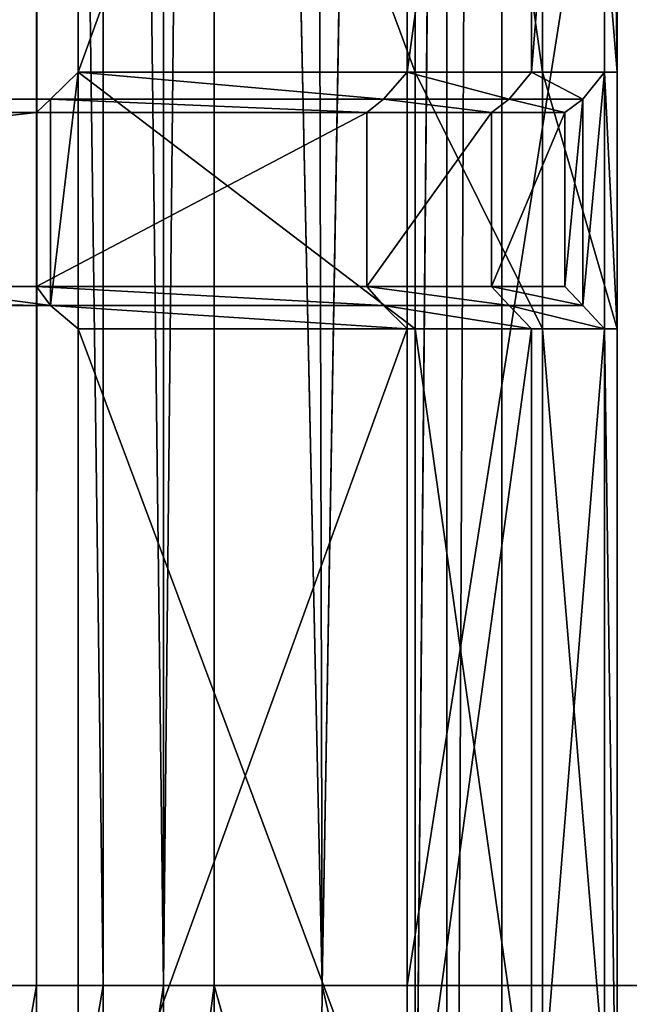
# Model space of a CAD drawing. Extents: x 0 to 31, y 0 to 21.2.
# Tile 512 of 574: x 29.152 to 30.105, y 5.539 to 7.077. Entities that reach past the tile are written whole.
import ezdxf

# ---------------------------------------------------------------- set-up
doc = ezdxf.new("R2010")
doc.units = 0
doc.header["$MEASUREMENT"] = 0
doc.layers.get('0').update_dxf_attribs({"color": 13, "linetype": 'CONTINUOUS'})
for name, color, linetype in [('CAST_IRON', 250, 'CONTINUOUS'), ('GALVANIZED_METAL', 252, 'CONTINUOUS'), ('GRATES', 250, 'CONTINUOUS')]:
    doc.layers.add(name, color=color, linetype=linetype)

# ---------------------------------------------------------------- blocks, each defined once
blk = doc.blocks.new('NGM5058UC_TRADECAD_DXF')
at = {"layer": 'CAST_IRON', "color": 0}
for p, q in [((13.6598, 2.72605, -0.17555), (13.6592, -5.05335, -0.17615)), ((13.6598, 2.72605, -0.17555), (13.6592, -5.05335, -0.17615)), ((13.7633, 2.72605, -0.14015), (13.763, -5.05335, -0.14245)), ((13.7633, 2.72605, -0.14015), (13.763, -5.05335, -0.14245)), ((13.8575, -5.05335, -0.08765), (13.8574, 2.72605, -0.08225)), ((13.8575, -5.05335, -0.08765), (13.8574, 2.72605, -0.08225)), ((13.937, 2.72605, -0.00585), (13.9366, -5.05335, -0.01605)), ((13.937, 2.72605, -0.00585), (13.9366, -5.05335, -0.01605)), ((13.937, 2.72605, -0.00585), (14.1054, -5.05335, 0.45505)), ((13.937, 2.72605, -0.00585), (14.1054, -5.05335, 0.45505)), ((14.1054, -5.05335, 0.45505), (14.0868, 2.72605, 0.45505)), ((14.1054, -5.05335, 0.45505), (14.0868, 2.72605, 0.45505)), ((14.2381, 2.72605, 0.58145), (14.1054, -5.05335, 0.45505)), ((14.2381, 2.72605, 0.58145), (14.1054, -5.05335, 0.45505)), ((14.2381, -5.05335, 0.58145), (14.2381, 2.72605, 0.58145)), ((14.2381, -5.05335, 0.58145), (14.2381, 2.72605, 0.58145)), ((13.553, -5.05335, -0.18725), (13.6592, -5.05335, -0.17615)), ((13.553, -5.05335, -0.18725), (13.6592, -5.05335, -0.17615)), ((13.6592, -5.05335, -0.17615), (13.6592, -5.65815, -0.17615)), ((13.6592, -5.05335, -0.17615), (13.6592, -5.65815, -0.17615)), ((13.6592, -5.05335, -0.17615), (13.763, -5.05335, -0.14245)), ((13.6592, -5.05335, -0.17615), (13.763, -5.05335, -0.14245)), ((13.763, -5.05335, -0.14245), (13.763, -5.65715, -0.14245)), ((13.763, -5.05335, -0.14245), (13.763, -5.65715, -0.14245)), ((13.763, -5.05335, -0.14245), (13.8575, -5.05335, -0.08765)), ((13.763, -5.05335, -0.14245), (13.8575, -5.05335, -0.08765)), ((13.8575, -5.05335, -0.08765), (13.8575, -5.65595, -0.08765)), ((13.9366, -5.05335, -0.01605), (13.8575, -5.05335, -0.08765)), ((13.8575, -5.05335, -0.08765), (13.8575, -5.65595, -0.08765)), ((13.9366, -5.05335, -0.01605), (13.8575, -5.05335, -0.08765)), ((13.9366, -5.05335, -0.01605), (13.9366, -5.65475, -0.01605)), ((13.9366, -5.05335, -0.01605), (14.1009, -5.63675, 0.45505)), ((13.9366, -5.05335, -0.01605), (13.9366, -5.65475, -0.01605)), ((13.9366, -5.05335, -0.01605), (14.1009, -5.63675, 0.45505)), ((13.9366, -5.05335, -0.01605), (14.1054, -5.05335, 0.45505)), ((13.9366, -5.05335, -0.01605), (14.1054, -5.05335, 0.45505)), ((14.1009, -5.63675, 0.45505), (14.1054, -5.05335, 0.45505)), ((14.1009, -5.63675, 0.45505), (14.1054, -5.05335, 0.45505)), ((14.1054, -5.05335, 0.45505), (14.2381, -5.05335, 0.58145)), ((14.1054, -5.05335, 0.45505), (14.2381, -5.05335, 0.58145)), ((14.2381, -5.63465, 0.58145), (14.2381, -5.05335, 0.58145)), ((14.2381, -5.05335, 0.58145), (15.4658, -5.05335, 0.58145)), ((14.2381, -5.63465, 0.58145), (14.2381, -5.05335, 0.58145)), ((14.2381, -5.05335, 0.58145), (15.4658, -5.05335, 0.58145))]:
    blk.add_line(p, q, dxfattribs=at)
at = {"layer": 'GALVANIZED_METAL', "color": 0}
for p, q in [((14.386, 9.23775, -1.89865), (14.2159, -9.41295, -1.89865)), ((14.386, 9.23775, -1.89865), (14.2159, -9.41295, -1.89865)), ((14.386, -9.24295, -1.89865), (14.386, 9.23775, -1.89865)), ((14.386, -9.24295, -1.89865), (14.386, 9.23775, -1.89865)), ((14.3002, -9.18675, 0.31025), (14.3002, 9.18165, 0.40415)), ((14.3002, -9.18675, 0.31025), (14.3002, 9.18165, 0.40415))]:
    blk.add_line(p, q, dxfattribs=at)
at = {"layer": 'GRATES', "color": 0}
for p, q in [((13.7239, -2.21025, 0.70725), (13.7239, -3.62655, 0.70725)), ((13.7239, -3.62655, 0.98805), (13.7239, -2.21025, 0.98805)), ((13.7239, -3.62655, 0.98805), (13.7239, -2.21025, 0.98805)), ((13.7239, -2.21025, 0.70725), (13.7239, -3.62655, 0.70725)), ((14.2384, -2.21025, 0.98805), (14.2384, -3.62655, 0.98805)), ((14.2384, -2.21025, 0.98805), (14.2384, -3.62655, 0.98805)), ((14.2508, -3.62655, 0.70725), (14.2508, -2.21025, 0.70725)), ((14.2508, -3.62655, 0.70725), (14.2508, -2.21025, 0.70725)), ((14.4324, -3.62655, 0.98805), (14.4324, -2.21025, 0.98805)), ((14.4324, -3.62655, 0.98805), (14.4324, -2.21025, 0.98805)), ((14.4495, -2.21025, 0.70725), (14.4495, -3.62655, 0.70725)), ((14.4495, -2.21025, 0.70725), (14.4495, -3.62655, 0.70725)), ((14.5466, -3.62655, 0.98805), (14.5466, -2.21025, 0.98805)), ((14.5466, -3.62655, 0.98805), (14.5466, -2.21025, 0.98805)), ((14.5665, -2.21025, 0.70725), (14.5665, -3.62655, 0.70725)), ((14.5665, -2.21025, 0.70725), (14.5665, -3.62655, 0.70725)), ((13.7239, -3.62655, 0.98805), (13.6808, -3.66835, 1.46245)), ((13.7239, -3.62655, 0.98805), (13.6808, -3.66835, 1.46245)), ((13.7239, -3.62655, 0.70725), (13.7239, -3.62655, 0.98805)), ((13.7239, -3.62655, 0.98805), (13.7239, -4.02735, 0.98805)), ((13.7239, -4.02735, 0.70725), (13.7239, -3.62655, 0.70725)), ((13.7239, -3.62655, 0.70725), (14.2508, -3.62655, 0.70725)), ((14.2384, -3.62655, 0.98805), (13.7239, -3.62655, 0.98805)), ((13.7239, -3.62655, 0.70725), (14.2508, -3.62655, 0.70725)), ((13.7239, -4.02735, 0.70725), (13.7239, -3.62655, 0.70725)), ((13.7239, -3.62655, 0.70725), (13.7239, -3.62655, 0.98805)), ((13.7239, -3.62655, 0.98805), (13.7239, -4.02735, 0.98805)), ((14.2384, -3.62655, 0.98805), (13.7239, -3.62655, 0.98805)), ((14.2384, -3.62655, 0.98805), (14.2011, -3.66835, 1.46245)), ((14.2384, -3.62655, 0.98805), (14.2011, -3.66835, 1.46245)), ((14.2384, -3.62655, 0.98805), (14.4324, -3.62655, 0.98805)), ((14.2384, -3.62655, 0.98805), (14.4324, -3.62655, 0.98805)), ((14.2508, -4.02735, 0.70725), (14.2508, -3.62655, 0.70725)), ((14.2508, -3.62655, 0.70725), (14.4495, -3.62655, 0.70725)), ((14.2508, -3.62655, 0.70725), (14.4495, -3.62655, 0.70725)), ((14.2508, -4.02735, 0.70725), (14.2508, -3.62655, 0.70725)), ((14.3974, -3.66835, 1.46245), (14.4324, -3.62655, 0.98805)), ((14.3974, -3.66835, 1.46245), (14.4324, -3.62655, 0.98805)), ((14.5466, -3.62655, 0.98805), (14.4324, -3.62655, 0.98805)), ((14.5466, -3.62655, 0.98805), (14.4324, -3.62655, 0.98805)), ((14.5665, -3.62655, 0.70725), (14.4495, -3.62655, 0.70725)), ((14.4495, -3.62655, 0.70725), (14.4495, -4.02735, 0.70725)), ((14.5665, -3.62655, 0.70725), (14.4495, -3.62655, 0.70725)), ((14.4495, -3.62655, 0.70725), (14.4495, -4.02735, 0.70725)), ((14.5129, -3.66835, 1.46245), (14.5466, -3.62655, 0.98805)), ((14.5129, -3.66835, 1.46245), (14.5466, -3.62655, 0.98805)), ((14.5466, -3.62655, 0.98805), (14.5665, -3.62655, 0.70725)), ((14.5466, -4.02735, 0.98805), (14.5466, -3.62655, 0.98805)), ((14.5466, -3.62655, 0.98805), (14.5665, -3.62655, 0.70725)), ((14.5466, -4.02735, 0.98805), (14.5466, -3.62655, 0.98805)), ((14.5665, -3.62655, 0.70725), (14.5665, -4.02735, 0.70725)), ((14.5665, -3.62655, 0.70725), (14.5665, -4.02735, 0.70725)), ((11.2371, -3.66835, 1.46245), (13.6808, -3.66835, 1.46245)), ((11.2371, -3.66835, 1.46245), (13.6808, -3.66835, 1.46245)), ((13.6808, -3.66835, 1.46245), (13.6588, -3.68915, 1.85405)), ((13.6808, -3.66835, 1.46245), (13.6588, -3.68915, 1.85405)), ((13.6808, -3.66835, 1.46245), (13.6808, -3.99085, 1.46245)), ((14.2011, -3.66835, 1.46245), (13.6808, -3.66835, 1.46245)), ((13.6808, -3.66835, 1.46245), (13.6808, -3.99085, 1.46245)), ((14.2011, -3.66835, 1.46245), (13.6808, -3.66835, 1.46245)), ((14.1752, -3.68915, 1.85405), (14.2011, -3.66835, 1.46245)), ((14.1752, -3.68915, 1.85405), (14.2011, -3.66835, 1.46245)), ((14.2011, -3.66835, 1.46245), (14.3974, -3.66835, 1.46245)), ((14.2011, -3.66835, 1.46245), (14.3974, -3.66835, 1.46245)), ((14.37, -3.68915, 1.85405), (14.3974, -3.66835, 1.46245)), ((14.37, -3.68915, 1.85405), (14.3974, -3.66835, 1.46245)), ((14.3974, -3.66835, 1.46245), (14.5129, -3.66835, 1.46245)), ((14.3974, -3.66835, 1.46245), (14.5129, -3.66835, 1.46245)), ((14.5129, -3.66835, 1.46245), (14.4846, -3.68915, 1.85405)), ((14.5129, -3.66835, 1.46245), (14.4846, -3.68915, 1.85405)), ((14.5129, -3.99085, 1.46245), (14.5129, -3.66835, 1.46245)), ((14.5129, -3.99085, 1.46245), (14.5129, -3.66835, 1.46245)), ((13.6588, -3.68915, 1.85405), (11.2371, -3.68915, 1.85405)), ((13.6588, -3.68915, 1.85405), (11.2371, -3.68915, 1.85405)), ((13.6588, -3.96125, 1.85405), (13.6588, -3.68915, 1.85405)), ((13.6588, -3.68915, 1.85405), (14.1752, -3.68915, 1.85405)), ((13.6588, -3.96125, 1.85405), (13.6588, -3.68915, 1.85405)), ((13.6588, -3.68915, 1.85405), (14.1752, -3.68915, 1.85405)), ((14.1752, -3.68915, 1.85405), (14.1752, -3.96125, 1.85405)), ((14.37, -3.68915, 1.85405), (14.1752, -3.68915, 1.85405)), ((14.1752, -3.68915, 1.85405), (14.1752, -3.96125, 1.85405)), ((14.37, -3.68915, 1.85405), (14.1752, -3.68915, 1.85405)), ((14.4846, -3.68915, 1.85405), (14.37, -3.68915, 1.85405)), ((14.37, -3.96125, 1.85405), (14.37, -3.68915, 1.85405)), ((14.4846, -3.68915, 1.85405), (14.37, -3.68915, 1.85405)), ((14.37, -3.96125, 1.85405), (14.37, -3.68915, 1.85405)), ((14.4846, -3.96125, 1.85405), (14.4846, -3.68915, 1.85405)), ((14.4846, -3.96125, 1.85405), (14.4846, -3.68915, 1.85405)), ((11.2371, -3.96125, 1.85405), (13.6588, -3.96125, 1.85405)), ((11.2371, -3.96125, 1.85405), (13.6588, -3.96125, 1.85405)), ((14.1752, -3.96125, 1.85405), (13.6588, -3.96125, 1.85405)), ((14.1752, -3.96125, 1.85405), (13.6588, -3.96125, 1.85405)), ((13.6808, -3.99085, 1.46245), (13.6588, -3.96125, 1.85405)), ((13.6808, -3.99085, 1.46245), (13.6588, -3.96125, 1.85405)), ((14.1752, -3.96125, 1.85405), (14.2011, -3.99085, 1.46245)), ((14.1752, -3.96125, 1.85405), (14.37, -3.96125, 1.85405)), ((14.1752, -3.96125, 1.85405), (14.2011, -3.99085, 1.46245)), ((14.1752, -3.96125, 1.85405), (14.37, -3.96125, 1.85405)), ((14.4846, -3.96125, 1.85405), (14.37, -3.96125, 1.85405)), ((14.4846, -3.96125, 1.85405), (14.37, -3.96125, 1.85405)), ((14.3974, -3.99085, 1.46245), (14.37, -3.96125, 1.85405)), ((14.3974, -3.99085, 1.46245), (14.37, -3.96125, 1.85405)), ((14.5129, -3.99085, 1.46245), (14.4846, -3.96125, 1.85405)), ((14.5129, -3.99085, 1.46245), (14.4846, -3.96125, 1.85405)), ((11.2371, -3.99085, 1.46245), (13.6808, -3.99085, 1.46245)), ((11.2371, -3.99085, 1.46245), (13.6808, -3.99085, 1.46245)), ((13.6808, -3.99085, 1.46245), (13.7239, -4.02735, 0.98805)), ((14.2011, -3.99085, 1.46245), (13.6808, -3.99085, 1.46245)), ((14.2011, -3.99085, 1.46245), (13.6808, -3.99085, 1.46245)), ((13.6808, -3.99085, 1.46245), (13.7239, -4.02735, 0.98805)), ((14.2011, -3.99085, 1.46245), (14.3974, -3.99085, 1.46245)), ((14.2384, -4.02735, 0.98805), (14.2011, -3.99085, 1.46245)), ((14.2384, -4.02735, 0.98805), (14.2011, -3.99085, 1.46245)), ((14.2011, -3.99085, 1.46245), (14.3974, -3.99085, 1.46245)), ((14.3974, -3.99085, 1.46245), (14.5129, -3.99085, 1.46245)), ((14.4324, -4.02735, 0.98805), (14.3974, -3.99085, 1.46245)), ((14.3974, -3.99085, 1.46245), (14.5129, -3.99085, 1.46245)), ((14.4324, -4.02735, 0.98805), (14.3974, -3.99085, 1.46245)), ((14.5466, -4.02735, 0.98805), (14.5129, -3.99085, 1.46245)), ((14.5466, -4.02735, 0.98805), (14.5129, -3.99085, 1.46245)), ((13.7239, -4.02735, 0.98805), (13.7239, -4.02735, 0.70725)), ((13.7239, -4.02735, 0.70725), (14.2508, -4.02735, 0.70725)), ((13.7239, -5.43585, 0.70725), (13.7239, -4.02735, 0.70725)), ((13.7239, -4.02735, 0.98805), (13.7239, -4.02735, 0.70725)), ((13.7239, -4.02735, 0.98805), (13.7239, -5.44615, 0.98805)), ((13.7239, -4.02735, 0.98805), (13.7239, -5.44615, 0.98805)), ((13.7239, -4.02735, 0.98805), (14.2384, -4.02735, 0.98805)), ((13.7239, -4.02735, 0.70725), (14.2508, -4.02735, 0.70725)), ((13.7239, -5.43585, 0.70725), (13.7239, -4.02735, 0.70725)), ((13.7239, -4.02735, 0.98805), (14.2384, -4.02735, 0.98805)), ((14.2384, -4.02735, 0.98805), (14.2384, -5.44615, 0.98805)), ((14.4324, -4.02735, 0.98805), (14.2384, -4.02735, 0.98805)), ((14.2384, -4.02735, 0.98805), (14.2384, -5.44615, 0.98805)), ((14.4324, -4.02735, 0.98805), (14.2384, -4.02735, 0.98805)), ((14.2508, -5.43585, 0.70725), (14.2508, -4.02735, 0.70725)), ((14.2508, -4.02735, 0.70725), (14.4495, -4.02735, 0.70725)), ((14.2508, -4.02735, 0.70725), (14.4495, -4.02735, 0.70725)), ((14.2508, -5.43585, 0.70725), (14.2508, -4.02735, 0.70725)), ((14.5466, -4.02735, 0.98805), (14.4324, -4.02735, 0.98805)), ((14.4324, -5.44615, 0.98805), (14.4324, -4.02735, 0.98805)), ((14.5466, -4.02735, 0.98805), (14.4324, -4.02735, 0.98805)), ((14.4324, -5.44615, 0.98805), (14.4324, -4.02735, 0.98805)), ((14.5665, -4.02735, 0.70725), (14.4495, -4.02735, 0.70725)), ((14.4495, -4.02735, 0.70725), (14.4495, -5.43585, 0.70725)), ((14.5665, -4.02735, 0.70725), (14.4495, -4.02735, 0.70725)), ((14.4495, -4.02735, 0.70725), (14.4495, -5.43585, 0.70725)), ((14.5665, -4.02735, 0.70725), (14.5466, -4.02735, 0.98805)), ((14.5665, -4.02735, 0.70725), (14.5466, -4.02735, 0.98805)), ((14.5466, -5.44615, 0.98805), (14.5466, -4.02735, 0.98805)), ((14.5466, -5.44615, 0.98805), (14.5466, -4.02735, 0.98805)), ((14.5665, -4.02735, 0.70725), (14.5665, -5.43585, 0.70725)), ((14.5665, -4.02735, 0.70725), (14.5665, -5.43585, 0.70725))]:
    blk.add_line(p, q, dxfattribs=at)
at = {"layer": 'CAST_IRON', "color": 0}
mesh = blk.add_polyface(dxfattribs=at)
corners = [(13.6598, 2.72605, -0.17555), (13.553, -5.05335, -0.18725), (13.553, 2.72605, -0.18725)]
mesh.append_faces([[corners[k] for k in face] for face in [(0, 1, 2)]], dxfattribs={"color": 0})
mesh = blk.add_polyface(dxfattribs=at)
corners = [(13.6598, 2.72605, -0.17555), (13.6592, -5.05335, -0.17615), (13.553, -5.05335, -0.18725)]
mesh.append_faces([[corners[k] for k in face] for face in [(0, 1, 2)]], dxfattribs={"color": 0})
mesh = blk.add_polyface(dxfattribs=at)
corners = [(13.763, -5.05335, -0.14245), (13.6592, -5.05335, -0.17615), (13.6598, 2.72605, -0.17555)]
mesh.append_faces([[corners[k] for k in face] for face in [(0, 1, 2)]], dxfattribs={"color": 0})
mesh = blk.add_polyface(dxfattribs=at)
corners = [(13.7633, 2.72605, -0.14015), (13.763, -5.05335, -0.14245), (13.6598, 2.72605, -0.17555)]
mesh.append_faces([[corners[k] for k in face] for face in [(0, 1, 2)]], dxfattribs={"color": 0})
mesh = blk.add_polyface(dxfattribs=at)
corners = [(13.8575, -5.05335, -0.08765), (13.763, -5.05335, -0.14245), (13.7633, 2.72605, -0.14015)]
mesh.append_faces([[corners[k] for k in face] for face in [(0, 1, 2)]], dxfattribs={"color": 0})
mesh = blk.add_polyface(dxfattribs=at)
corners = [(13.8575, -5.05335, -0.08765), (13.7633, 2.72605, -0.14015), (13.8574, 2.72605, -0.08225)]
mesh.append_faces([[corners[k] for k in face] for face in [(0, 1, 2)]], dxfattribs={"color": 0})
mesh = blk.add_polyface(dxfattribs=at)
corners = [(13.937, 2.72605, -0.00585), (13.8575, -5.05335, -0.08765), (13.8574, 2.72605, -0.08225)]
mesh.append_faces([[corners[k] for k in face] for face in [(0, 1, 2)]], dxfattribs={"color": 0})
mesh = blk.add_polyface(dxfattribs=at)
corners = [(13.937, 2.72605, -0.00585), (13.9366, -5.05335, -0.01605), (13.8575, -5.05335, -0.08765)]
mesh.append_faces([[corners[k] for k in face] for face in [(0, 1, 2)]], dxfattribs={"color": 0})
mesh = blk.add_polyface(dxfattribs=at)
corners = [(13.937, 2.72605, -0.00585), (14.1054, -5.05335, 0.45505), (13.9366, -5.05335, -0.01605)]
mesh.append_faces([[corners[k] for k in face] for face in [(0, 1, 2)]], dxfattribs={"color": 0})
mesh = blk.add_polyface(dxfattribs=at)
corners = [(14.0868, 2.72605, 0.45505), (14.1054, -5.05335, 0.45505), (13.937, 2.72605, -0.00585)]
mesh.append_faces([[corners[k] for k in face] for face in [(0, 1, 2)]], dxfattribs={"color": 0})
mesh = blk.add_polyface(dxfattribs=at)
corners = [(14.2381, 2.72605, 0.58145), (14.1054, -5.05335, 0.45505), (14.0868, 2.72605, 0.45505)]
mesh.append_faces([[corners[k] for k in face] for face in [(0, 1, 2)]], dxfattribs={"color": 0})
mesh = blk.add_polyface(dxfattribs=at)
corners = [(14.2381, -5.05335, 0.58145), (14.1054, -5.05335, 0.45505), (14.2381, 2.72605, 0.58145)]
mesh.append_faces([[corners[k] for k in face] for face in [(0, 1, 2)]], dxfattribs={"color": 0})
mesh = blk.add_polyface(dxfattribs=at)
corners = [(15.4656, 2.72605, 0.58145), (14.2381, -5.05335, 0.58145), (14.2381, 2.72605, 0.58145), (15.4658, -5.05335, 0.58145)]
mesh.append_faces([[corners[k] for k in face] for face in [(0, 1, 2), (1, 0, 3)]], dxfattribs={"vtx0": -1, "color": 0})
mesh = blk.add_polyface(dxfattribs=at)
corners = [(13.6592, -5.05335, -0.17615), (13.553, -5.65895, -0.18725), (13.553, -5.05335, -0.18725), (13.6592, -5.65815, -0.17615)]
mesh.append_faces([[corners[k] for k in face] for face in [(0, 1, 2), (1, 0, 3)]], dxfattribs={"vtx0": -1, "color": 0})
mesh = blk.add_polyface(dxfattribs=at)
corners = [(13.763, -5.05335, -0.14245), (13.6592, -5.65815, -0.17615), (13.6592, -5.05335, -0.17615), (13.763, -5.65715, -0.14245)]
mesh.append_faces([[corners[k] for k in face] for face in [(0, 1, 2), (1, 0, 3)]], dxfattribs={"vtx0": -1, "color": 0})
mesh = blk.add_polyface(dxfattribs=at)
corners = [(13.8575, -5.05335, -0.08765), (13.763, -5.65715, -0.14245), (13.763, -5.05335, -0.14245), (13.8575, -5.65595, -0.08765)]
mesh.append_faces([[corners[k] for k in face] for face in [(0, 1, 2), (1, 0, 3)]], dxfattribs={"vtx0": -1, "color": 0})
mesh = blk.add_polyface(dxfattribs=at)
corners = [(13.9366, -5.05335, -0.01605), (13.8575, -5.65595, -0.08765), (13.8575, -5.05335, -0.08765), (13.9366, -5.65475, -0.01605)]
mesh.append_faces([[corners[k] for k in face] for face in [(0, 1, 2), (1, 0, 3)]], dxfattribs={"vtx0": -1, "color": 0})
mesh = blk.add_polyface(dxfattribs=at)
corners = [(13.9366, -5.05335, -0.01605), (14.1009, -5.63675, 0.45505), (13.9366, -5.65475, -0.01605)]
mesh.append_faces([[corners[k] for k in face] for face in [(0, 1, 2)]], dxfattribs={"color": 0})
mesh = blk.add_polyface(dxfattribs=at)
corners = [(14.1054, -5.05335, 0.45505), (14.1009, -5.63675, 0.45505), (13.9366, -5.05335, -0.01605)]
mesh.append_faces([[corners[k] for k in face] for face in [(0, 1, 2)]], dxfattribs={"color": 0})
mesh = blk.add_polyface(dxfattribs=at)
corners = [(14.2381, -5.63465, 0.58145), (14.1009, -5.63675, 0.45505), (14.1054, -5.05335, 0.45505)]
mesh.append_faces([[corners[k] for k in face] for face in [(0, 1, 2)]], dxfattribs={"color": 0})
mesh = blk.add_polyface(dxfattribs=at)
corners = [(14.2381, -5.63465, 0.58145), (14.1054, -5.05335, 0.45505), (14.2381, -5.05335, 0.58145)]
mesh.append_faces([[corners[k] for k in face] for face in [(0, 1, 2)]], dxfattribs={"color": 0})
mesh = blk.add_polyface(dxfattribs=at)
corners = [(15.4658, -5.05335, 0.58145), (14.2381, -5.63465, 0.58145), (14.2381, -5.05335, 0.58145), (15.4658, -5.63465, 0.58145)]
mesh.append_faces([[corners[k] for k in face] for face in [(0, 1, 2), (1, 0, 3)]], dxfattribs={"vtx0": -1, "color": 0})
at = {"layer": 'GALVANIZED_METAL', "color": 0}
mesh = blk.add_polyface(dxfattribs=at)
corners = [(15.3501, 10.51755, 0.40495), (14.414, 9.47795, 0.40495), (15.3501, -10.52275, 0.30935)]
mesh.append_faces([[corners[k] for k in face] for face in [(0, 1, 2)]], dxfattribs={"color": 0})
mesh = blk.add_polyface(dxfattribs=at)
corners = [(15.3501, -10.52275, 0.30935), (14.414, 9.47795, 0.40495), (14.3002, 9.18165, 0.40415)]
mesh.append_faces([[corners[k] for k in face] for face in [(0, 1, 2)]], dxfattribs={"color": 0})
mesh = blk.add_polyface(dxfattribs=at)
corners = [(-14.2165, -9.41305, -1.89865), (14.216, 9.40775, -1.89865), (-14.3866, -9.24295, -1.89865), (14.386, 9.23775, -1.89865)]
mesh.append_faces([[corners[k] for k in face] for face in [(0, 1, 2), (1, 0, 3)]], dxfattribs={"vtx0": -1, "color": 0})
mesh = blk.add_polyface(dxfattribs=at)
corners = [(14.216, 9.40775, -1.89865), (-14.2165, 9.40775, -1.89865), (-14.3866, -9.24295, -1.89865)]
mesh.append_faces([[corners[k] for k in face] for face in [(0, 1, 2)]], dxfattribs={"color": 0})
mesh = blk.add_polyface(dxfattribs=at)
corners = [(14.386, 9.23775, -1.89865), (-14.2165, -9.41305, -1.89865), (14.2159, -9.41295, -1.89865)]
mesh.append_faces([[corners[k] for k in face] for face in [(0, 1, 2)]], dxfattribs={"color": 0})
mesh = blk.add_polyface(dxfattribs=at)
corners = [(14.386, 9.23775, -1.89865), (14.2159, -9.41295, -1.89865), (14.386, -9.24295, -1.89865)]
mesh.append_faces([[corners[k] for k in face] for face in [(0, 1, 2)]], dxfattribs={"color": 0})
mesh = blk.add_polyface(dxfattribs=at)
corners = [(14.386, 9.23775, -1.89865), (14.386, -9.24295, -1.89865), (14.3002, -9.18675, 0.31025)]
mesh.append_faces([[corners[k] for k in face] for face in [(0, 1, 2)]], dxfattribs={"color": 0})
mesh = blk.add_polyface(dxfattribs=at)
corners = [(14.386, 9.23775, -1.89865), (14.3002, -9.18675, 0.31025), (14.3002, 9.18165, 0.40415)]
mesh.append_faces([[corners[k] for k in face] for face in [(0, 1, 2)]], dxfattribs={"color": 0})
mesh = blk.add_polyface(dxfattribs=at)
corners = [(15.3501, -10.52275, 0.30935), (14.3002, 9.18165, 0.40415), (14.3002, -9.18675, 0.31025)]
mesh.append_faces([[corners[k] for k in face] for face in [(0, 1, 2)]], dxfattribs={"color": 0})
at = {"layer": 'GRATES', "color": 0}
mesh = blk.add_polyface(dxfattribs=at)
corners = [(14.2508, -3.62655, 0.70725), (13.7239, -2.21025, 0.70725), (13.7239, -3.62655, 0.70725), (14.2508, -2.21025, 0.70725)]
mesh.append_faces([[corners[k] for k in face] for face in [(0, 1, 2), (1, 0, 3)]], dxfattribs={"vtx0": -1, "color": 0})
mesh = blk.add_polyface(dxfattribs=at)
corners = [(14.2384, -2.21025, 0.98805), (13.7239, -3.62655, 0.98805), (13.7239, -2.21025, 0.98805), (14.2384, -3.62655, 0.98805)]
mesh.append_faces([[corners[k] for k in face] for face in [(0, 1, 2), (1, 0, 3)]], dxfattribs={"vtx0": -1, "color": 0})
mesh = blk.add_polyface(dxfattribs=at)
corners = [(13.7239, -2.21025, 0.70725), (13.7239, -3.62655, 0.98805), (13.7239, -3.62655, 0.70725), (13.7239, -2.21025, 0.98805)]
mesh.append_faces([[corners[k] for k in face] for face in [(0, 1, 2), (1, 0, 3)]], dxfattribs={"vtx0": -1, "color": 0})
mesh = blk.add_polyface(dxfattribs=at)
corners = [(14.4324, -2.21025, 0.98805), (14.2384, -3.62655, 0.98805), (14.2384, -2.21025, 0.98805), (14.4324, -3.62655, 0.98805)]
mesh.append_faces([[corners[k] for k in face] for face in [(0, 1, 2), (1, 0, 3)]], dxfattribs={"vtx0": -1, "color": 0})
mesh = blk.add_polyface(dxfattribs=at)
corners = [(14.4495, -3.62655, 0.70725), (14.2508, -2.21025, 0.70725), (14.2508, -3.62655, 0.70725), (14.4495, -2.21025, 0.70725)]
mesh.append_faces([[corners[k] for k in face] for face in [(0, 1, 2), (1, 0, 3)]], dxfattribs={"vtx0": -1, "color": 0})
mesh = blk.add_polyface(dxfattribs=at)
corners = [(14.5466, -2.21025, 0.98805), (14.4324, -3.62655, 0.98805), (14.4324, -2.21025, 0.98805), (14.5466, -3.62655, 0.98805)]
mesh.append_faces([[corners[k] for k in face] for face in [(0, 1, 2), (1, 0, 3)]], dxfattribs={"vtx0": -1, "color": 0})
mesh = blk.add_polyface(dxfattribs=at)
corners = [(14.5665, -3.62655, 0.70725), (14.4495, -2.21025, 0.70725), (14.4495, -3.62655, 0.70725), (14.5665, -2.21025, 0.70725)]
mesh.append_faces([[corners[k] for k in face] for face in [(0, 1, 2), (1, 0, 3)]], dxfattribs={"vtx0": -1, "color": 0})
mesh = blk.add_polyface(dxfattribs=at)
corners = [(14.5466, -2.21025, 0.98805), (14.5665, -3.62655, 0.70725), (14.5466, -3.62655, 0.98805), (14.5665, -2.21025, 0.70725)]
mesh.append_faces([[corners[k] for k in face] for face in [(0, 1, 2), (1, 0, 3)]], dxfattribs={"vtx0": -1, "color": 0})
mesh = blk.add_polyface(dxfattribs=at)
corners = [(13.7239, -3.62655, 0.98805), (13.6808, -3.99085, 1.46245), (13.7239, -4.02735, 0.98805), (13.6808, -3.66835, 1.46245)]
mesh.append_faces([[corners[k] for k in face] for face in [(0, 1, 2), (1, 0, 3)]], dxfattribs={"vtx0": -1, "color": 0})
mesh = blk.add_polyface(dxfattribs=at)
corners = [(14.2011, -3.66835, 1.46245), (13.7239, -3.62655, 0.98805), (14.2384, -3.62655, 0.98805), (13.6808, -3.66835, 1.46245)]
mesh.append_faces([[corners[k] for k in face] for face in [(0, 1, 2), (1, 0, 3)]], dxfattribs={"vtx0": -1, "color": 0})
mesh = blk.add_polyface(dxfattribs=at)
corners = [(13.7239, -3.62655, 0.70725), (13.7239, -4.02735, 0.98805), (13.7239, -4.02735, 0.70725), (13.7239, -3.62655, 0.98805)]
mesh.append_faces([[corners[k] for k in face] for face in [(0, 1, 2), (1, 0, 3)]], dxfattribs={"vtx0": -1, "color": 0})
mesh = blk.add_polyface(dxfattribs=at)
corners = [(14.2508, -4.02735, 0.70725), (13.7239, -3.62655, 0.70725), (13.7239, -4.02735, 0.70725), (14.2508, -3.62655, 0.70725)]
mesh.append_faces([[corners[k] for k in face] for face in [(0, 1, 2), (1, 0, 3)]], dxfattribs={"vtx0": -1, "color": 0})
mesh = blk.add_polyface(dxfattribs=at)
corners = [(14.3974, -3.66835, 1.46245), (14.2384, -3.62655, 0.98805), (14.4324, -3.62655, 0.98805), (14.2011, -3.66835, 1.46245)]
mesh.append_faces([[corners[k] for k in face] for face in [(0, 1, 2), (1, 0, 3)]], dxfattribs={"vtx0": -1, "color": 0})
mesh = blk.add_polyface(dxfattribs=at)
corners = [(14.4495, -4.02735, 0.70725), (14.2508, -3.62655, 0.70725), (14.2508, -4.02735, 0.70725), (14.4495, -3.62655, 0.70725)]
mesh.append_faces([[corners[k] for k in face] for face in [(0, 1, 2), (1, 0, 3)]], dxfattribs={"vtx0": -1, "color": 0})
mesh = blk.add_polyface(dxfattribs=at)
corners = [(14.5129, -3.66835, 1.46245), (14.4324, -3.62655, 0.98805), (14.5466, -3.62655, 0.98805), (14.3974, -3.66835, 1.46245)]
mesh.append_faces([[corners[k] for k in face] for face in [(0, 1, 2), (1, 0, 3)]], dxfattribs={"vtx0": -1, "color": 0})
mesh = blk.add_polyface(dxfattribs=at)
corners = [(14.5665, -4.02735, 0.70725), (14.4495, -3.62655, 0.70725), (14.4495, -4.02735, 0.70725), (14.5665, -3.62655, 0.70725)]
mesh.append_faces([[corners[k] for k in face] for face in [(0, 1, 2), (1, 0, 3)]], dxfattribs={"vtx0": -1, "color": 0})
mesh = blk.add_polyface(dxfattribs=at)
corners = [(14.5129, -3.99085, 1.46245), (14.5466, -3.62655, 0.98805), (14.5466, -4.02735, 0.98805), (14.5129, -3.66835, 1.46245)]
mesh.append_faces([[corners[k] for k in face] for face in [(0, 1, 2), (1, 0, 3)]], dxfattribs={"vtx0": -1, "color": 0})
mesh = blk.add_polyface(dxfattribs=at)
corners = [(14.5466, -3.62655, 0.98805), (14.5665, -4.02735, 0.70725), (14.5466, -4.02735, 0.98805), (14.5665, -3.62655, 0.70725)]
mesh.append_faces([[corners[k] for k in face] for face in [(0, 1, 2), (1, 0, 3)]], dxfattribs={"vtx0": -1, "color": 0})
mesh = blk.add_polyface(dxfattribs=at)
corners = [(13.6588, -3.68915, 1.85405), (11.2371, -3.66835, 1.46245), (13.6808, -3.66835, 1.46245), (11.2371, -3.68915, 1.85405)]
mesh.append_faces([[corners[k] for k in face] for face in [(0, 1, 2), (1, 0, 3)]], dxfattribs={"vtx0": -1, "color": 0})
mesh = blk.add_polyface(dxfattribs=at)
corners = [(13.6808, -3.99085, 1.46245), (11.2371, -3.66835, 1.46245), (11.2371, -3.99085, 1.46245), (13.6808, -3.66835, 1.46245)]
mesh.append_faces([[corners[k] for k in face] for face in [(0, 1, 2), (1, 0, 3)]], dxfattribs={"vtx0": -1, "color": 0})
mesh = blk.add_polyface(dxfattribs=at)
corners = [(14.1752, -3.68915, 1.85405), (13.6808, -3.66835, 1.46245), (14.2011, -3.66835, 1.46245), (13.6588, -3.68915, 1.85405)]
mesh.append_faces([[corners[k] for k in face] for face in [(0, 1, 2), (1, 0, 3)]], dxfattribs={"vtx0": -1, "color": 0})
mesh = blk.add_polyface(dxfattribs=at)
corners = [(14.37, -3.68915, 1.85405), (14.2011, -3.66835, 1.46245), (14.3974, -3.66835, 1.46245), (14.1752, -3.68915, 1.85405)]
mesh.append_faces([[corners[k] for k in face] for face in [(0, 1, 2), (1, 0, 3)]], dxfattribs={"vtx0": -1, "color": 0})
mesh = blk.add_polyface(dxfattribs=at)
corners = [(14.4846, -3.68915, 1.85405), (14.3974, -3.66835, 1.46245), (14.5129, -3.66835, 1.46245), (14.37, -3.68915, 1.85405)]
mesh.append_faces([[corners[k] for k in face] for face in [(0, 1, 2), (1, 0, 3)]], dxfattribs={"vtx0": -1, "color": 0})
mesh = blk.add_polyface(dxfattribs=at)
corners = [(14.4846, -3.96125, 1.85405), (14.5129, -3.66835, 1.46245), (14.5129, -3.99085, 1.46245), (14.4846, -3.68915, 1.85405)]
mesh.append_faces([[corners[k] for k in face] for face in [(0, 1, 2), (1, 0, 3)]], dxfattribs={"vtx0": -1, "color": 0})
mesh = blk.add_polyface(dxfattribs=at)
corners = [(13.6588, -3.68915, 1.85405), (11.2371, -3.96125, 1.85405), (11.2371, -3.68915, 1.85405), (13.6588, -3.96125, 1.85405)]
mesh.append_faces([[corners[k] for k in face] for face in [(0, 1, 2), (1, 0, 3)]], dxfattribs={"vtx0": -1, "color": 0})
mesh = blk.add_polyface(dxfattribs=at)
corners = [(14.1752, -3.68915, 1.85405), (13.6588, -3.96125, 1.85405), (13.6588, -3.68915, 1.85405), (14.1752, -3.96125, 1.85405)]
mesh.append_faces([[corners[k] for k in face] for face in [(0, 1, 2), (1, 0, 3)]], dxfattribs={"vtx0": -1, "color": 0})
mesh = blk.add_polyface(dxfattribs=at)
corners = [(14.37, -3.68915, 1.85405), (14.1752, -3.96125, 1.85405), (14.1752, -3.68915, 1.85405), (14.37, -3.96125, 1.85405)]
mesh.append_faces([[corners[k] for k in face] for face in [(0, 1, 2), (1, 0, 3)]], dxfattribs={"vtx0": -1, "color": 0})
mesh = blk.add_polyface(dxfattribs=at)
corners = [(14.4846, -3.68915, 1.85405), (14.37, -3.96125, 1.85405), (14.37, -3.68915, 1.85405), (14.4846, -3.96125, 1.85405)]
mesh.append_faces([[corners[k] for k in face] for face in [(0, 1, 2), (1, 0, 3)]], dxfattribs={"vtx0": -1, "color": 0})
mesh = blk.add_polyface(dxfattribs=at)
corners = [(11.2371, -3.96125, 1.85405), (13.6808, -3.99085, 1.46245), (11.2371, -3.99085, 1.46245), (13.6588, -3.96125, 1.85405)]
mesh.append_faces([[corners[k] for k in face] for face in [(0, 1, 2), (1, 0, 3)]], dxfattribs={"vtx0": -1, "color": 0})
mesh = blk.add_polyface(dxfattribs=at)
corners = [(13.6588, -3.96125, 1.85405), (14.2011, -3.99085, 1.46245), (13.6808, -3.99085, 1.46245), (14.1752, -3.96125, 1.85405)]
mesh.append_faces([[corners[k] for k in face] for face in [(0, 1, 2), (1, 0, 3)]], dxfattribs={"vtx0": -1, "color": 0})
mesh = blk.add_polyface(dxfattribs=at)
corners = [(14.1752, -3.96125, 1.85405), (14.3974, -3.99085, 1.46245), (14.2011, -3.99085, 1.46245), (14.37, -3.96125, 1.85405)]
mesh.append_faces([[corners[k] for k in face] for face in [(0, 1, 2), (1, 0, 3)]], dxfattribs={"vtx0": -1, "color": 0})
mesh = blk.add_polyface(dxfattribs=at)
corners = [(14.37, -3.96125, 1.85405), (14.5129, -3.99085, 1.46245), (14.3974, -3.99085, 1.46245), (14.4846, -3.96125, 1.85405)]
mesh.append_faces([[corners[k] for k in face] for face in [(0, 1, 2), (1, 0, 3)]], dxfattribs={"vtx0": -1, "color": 0})
mesh = blk.add_polyface(dxfattribs=at)
corners = [(13.6808, -3.99085, 1.46245), (14.2384, -4.02735, 0.98805), (13.7239, -4.02735, 0.98805), (14.2011, -3.99085, 1.46245)]
mesh.append_faces([[corners[k] for k in face] for face in [(0, 1, 2), (1, 0, 3)]], dxfattribs={"vtx0": -1, "color": 0})
mesh = blk.add_polyface(dxfattribs=at)
corners = [(14.2011, -3.99085, 1.46245), (14.4324, -4.02735, 0.98805), (14.2384, -4.02735, 0.98805), (14.3974, -3.99085, 1.46245)]
mesh.append_faces([[corners[k] for k in face] for face in [(0, 1, 2), (1, 0, 3)]], dxfattribs={"vtx0": -1, "color": 0})
mesh = blk.add_polyface(dxfattribs=at)
corners = [(14.3974, -3.99085, 1.46245), (14.5466, -4.02735, 0.98805), (14.4324, -4.02735, 0.98805), (14.5129, -3.99085, 1.46245)]
mesh.append_faces([[corners[k] for k in face] for face in [(0, 1, 2), (1, 0, 3)]], dxfattribs={"vtx0": -1, "color": 0})
mesh = blk.add_polyface(dxfattribs=at)
corners = [(13.7239, -5.43585, 0.70725), (13.7239, -4.02735, 0.98805), (13.7239, -5.44615, 0.98805), (13.7239, -4.02735, 0.70725)]
mesh.append_faces([[corners[k] for k in face] for face in [(0, 1, 2), (1, 0, 3)]], dxfattribs={"vtx0": -1, "color": 0})
mesh = blk.add_polyface(dxfattribs=at)
corners = [(14.2384, -4.02735, 0.98805), (13.7239, -5.44615, 0.98805), (13.7239, -4.02735, 0.98805), (14.2384, -5.44615, 0.98805)]
mesh.append_faces([[corners[k] for k in face] for face in [(0, 1, 2), (1, 0, 3)]], dxfattribs={"vtx0": -1, "color": 0})
mesh = blk.add_polyface(dxfattribs=at)
corners = [(14.2508, -5.43585, 0.70725), (13.7239, -4.02735, 0.70725), (13.7239, -5.43585, 0.70725), (14.2508, -4.02735, 0.70725)]
mesh.append_faces([[corners[k] for k in face] for face in [(0, 1, 2), (1, 0, 3)]], dxfattribs={"vtx0": -1, "color": 0})
mesh = blk.add_polyface(dxfattribs=at)
corners = [(14.4324, -4.02735, 0.98805), (14.2384, -5.44615, 0.98805), (14.2384, -4.02735, 0.98805), (14.4324, -5.44615, 0.98805)]
mesh.append_faces([[corners[k] for k in face] for face in [(0, 1, 2), (1, 0, 3)]], dxfattribs={"vtx0": -1, "color": 0})
mesh = blk.add_polyface(dxfattribs=at)
corners = [(14.4495, -5.43585, 0.70725), (14.2508, -4.02735, 0.70725), (14.2508, -5.43585, 0.70725), (14.4495, -4.02735, 0.70725)]
mesh.append_faces([[corners[k] for k in face] for face in [(0, 1, 2), (1, 0, 3)]], dxfattribs={"vtx0": -1, "color": 0})
mesh = blk.add_polyface(dxfattribs=at)
corners = [(14.5466, -4.02735, 0.98805), (14.4324, -5.44615, 0.98805), (14.4324, -4.02735, 0.98805), (14.5466, -5.44615, 0.98805)]
mesh.append_faces([[corners[k] for k in face] for face in [(0, 1, 2), (1, 0, 3)]], dxfattribs={"vtx0": -1, "color": 0})
mesh = blk.add_polyface(dxfattribs=at)
corners = [(14.5665, -5.43585, 0.70725), (14.4495, -4.02735, 0.70725), (14.4495, -5.43585, 0.70725), (14.5665, -4.02735, 0.70725)]
mesh.append_faces([[corners[k] for k in face] for face in [(0, 1, 2), (1, 0, 3)]], dxfattribs={"vtx0": -1, "color": 0})
mesh = blk.add_polyface(dxfattribs=at)
corners = [(14.5466, -4.02735, 0.98805), (14.5665, -5.43585, 0.70725), (14.5466, -5.44615, 0.98805), (14.5665, -4.02735, 0.70725)]
mesh.append_faces([[corners[k] for k in face] for face in [(0, 1, 2), (1, 0, 3)]], dxfattribs={"vtx0": -1, "color": 0})
blk = doc.blocks.new('NGM5058UC_TRADECAD_DWG')
at = {"color": 0}
blk.add_blockref('NGM5058UC_TRADECAD_DXF', (15.5194, 10.62185, 1.89865), dxfattribs=at)

msp = doc.modelspace()

# ---------------------------------------------------------------- block references
at = {"color": 0}
msp.add_blockref('NGM5058UC_TRADECAD_DWG', (0, 0), dxfattribs=at)

doc.saveas('drawing.dxf')
